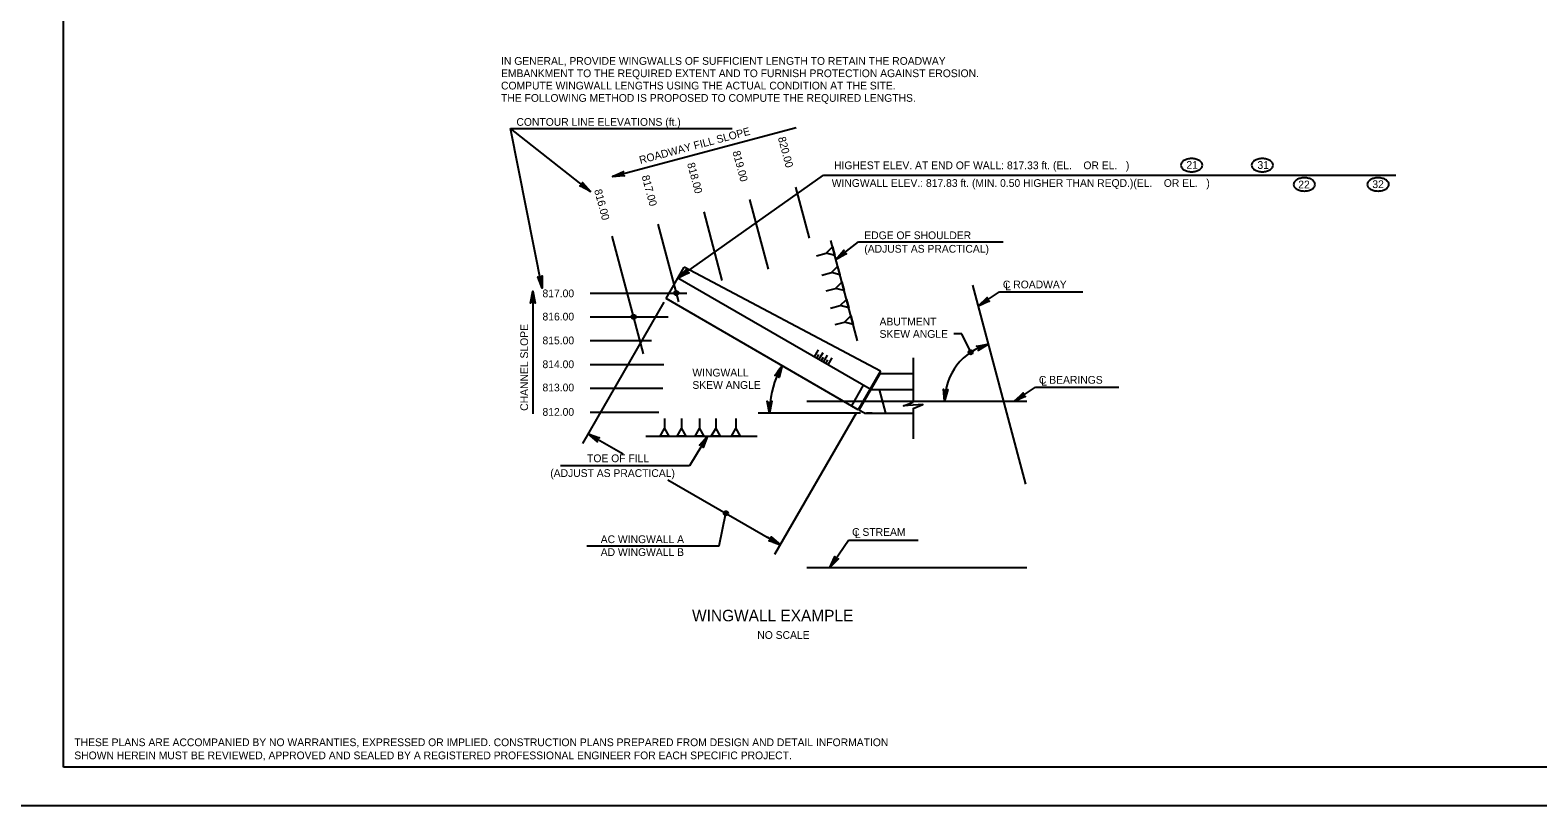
# Model space of a CAD drawing. Extents: x -5022 to -159, y 1126 to 7226.
# Drawn here: x -1290 to -705, y 1126 to 1427 of the extents above; entities that cross this region are included whole.
import ezdxf

# ---------------------------------------------------------------- set-up
doc = ezdxf.new("R2010")
doc.units = 0
for name, color, linetype in [('2', 7, 'Continuous'), ('3', 7, 'Continuous'), ('4', 7, 'Continuous'), ('5', 7, 'Continuous'), ('6', 7, 'Continuous'), ('PLT-BNDY', 7, 'Continuous')]:
    doc.layers.add(name, color=color, linetype=linetype)

msp = doc.modelspace()

# ---------------------------------------------------------------- linework, layer by layer
at = {"layer": '2'}
for p, q in [((-1277.13, 1140.81), (-1277.13, 1704.81)), ((-987.61, 1346), (-992.86, 1365.71)), ((-1003.49, 1333.9), (-1010.7, 1360.95)), ((-1021.43, 1329.56), (-1028.53, 1356.2)), ((-1052.03, 1301.06), (-1064.2, 1346.69)), ((-1038.32, 1321.26), (-1046.36, 1351.44)), ((-984.82, 1339.17), (-981.1, 1340.16)), ((-968.97, 1306.12), (-979.36, 1345.09)), ((-982.81, 1331.62), (-979.09, 1332.61)), ((-1072.74, 1324.68), (-1035.17, 1324.68)), ((-981.18, 1325.51), (-977.46, 1326.5)), ((-979.39, 1318.8), (-975.67, 1319.79)), ((-1072.74, 1315.46), (-1042.46, 1315.46)), ((-977.69, 1312.44), (-973.97, 1313.43)), ((-1072.74, 1306.23), (-1048.94, 1306.23)), ((-985.69, 1299.93), (-984.11, 1302.67)), ((-984.8, 1299.42), (-983.99, 1300.83)), ((-983.91, 1298.91), (-982.34, 1301.65)), ((-983.03, 1298.4), (-982.22, 1299.8)), ((-982.14, 1297.88), (-980.56, 1300.62)), ((-980.36, 1296.86), (-978.78, 1299.6)), ((-1072.74, 1297), (-1044.08, 1297)), ((-981.25, 1297.37), (-980.44, 1298.78)), ((-1072.74, 1287.77), (-1044.49, 1287.77)), ((-1072.74, 1278.54), (-1046.11, 1278.54)), ((-1043.82, 1276.03), (-1043.82, 1272.18)), ((-1037.24, 1276.02), (-1037.24, 1272.18)), ((-1030.29, 1276.01), (-1030.3, 1272.17)), ((-1023.97, 1276.01), (-1023.98, 1272.16)), ((-1016.16, 1276), (-1016.17, 1272.15)), ((-1051.15, 1269.23), (-1007.9, 1269.23)), ((-491.13, 1140.81), (-1277.13, 1140.81))]:
    msp.add_line(p, q, dxfattribs=at)
for points in [[(-978.68, 1342.57), (-977.81, 1339.27), (-981.1, 1340.16)], [(-976.67, 1335.02), (-975.79, 1331.72), (-979.09, 1332.61)], [(-975.04, 1328.91), (-974.17, 1325.62), (-977.46, 1326.5)], [(-973.26, 1322.2), (-972.38, 1318.91), (-975.67, 1319.79)], [(-971.56, 1315.84), (-970.68, 1312.54), (-973.97, 1313.43)], [(-1042.12, 1269.23), (-1045.53, 1269.23), (-1043.82, 1272.18)], [(-1035.54, 1269.22), (-1038.95, 1269.22), (-1037.24, 1272.18)], [(-1028.6, 1269.21), (-1032.01, 1269.22), (-1030.3, 1272.17)], [(-1022.28, 1269.2), (-1025.69, 1269.21), (-1023.98, 1272.16)], [(-1014.46, 1269.19), (-1017.87, 1269.2), (-1016.17, 1272.15)]]:
    msp.add_lwpolyline(points, close=True, dxfattribs=at)
at = {"layer": '3'}
for p, q in [((-1103.56, 1388.55), (-1017.58, 1388.55)), ((-982.12, 1370.46), (-979.12, 1370.46)), ((-979.12, 1370.46), (-760.05, 1370.46)), ((-977.4, 1337.75), (-968.57, 1344.59)), ((-968.57, 1344.59), (-912.48, 1344.59)), ((-922.07, 1319.69), (-913.87, 1325.17)), ((-913.87, 1325.17), (-881.57, 1325.17)), ((-1044.06, 1321.11), (-1075.71, 1266.29)), ((-928.53, 1308.93), (-931.53, 1308.93)), ((-925.05, 1301.73), (-928.53, 1308.93)), ((-908.1, 1282.7), (-899.9, 1288.18)), ((-899.9, 1288.18), (-867.6, 1288.18)), ((-967.84, 1278.08), (-1007.57, 1278.08)), ((-969.43, 1278.12), (-1001.12, 1223.23)), ((-1073.5, 1270.13), (-1059.92, 1262.29)), ((-1027.18, 1269.23), (-1034.11, 1257.7)), ((-1037.11, 1257.7), (-1084.22, 1257.7)), ((-1042.61, 1252.29), (-998.91, 1227.07)), ((-1034.11, 1257.7), (-1037.11, 1257.7)), ((-1022.63, 1226.7), (-1020.05, 1239.27)), ((-1020.05, 1239.27), (-1020.05, 1239.27)), ((-1001.47, 1228.54), (-1004.03, 1230.02)), ((-979.69, 1218.22), (-972.4, 1228.78)), ((-972.4, 1228.78), (-945.41, 1228.78)), ((-1074, 1226.7), (-1022.63, 1226.7))]:
    msp.add_line(p, q, dxfattribs=at)
for points in [[(-1072.54, 1364.01), (-1103.56, 1388.55)], [(-1091.29, 1326.57), (-1103.56, 1388.55)], [(-1064.1, 1369.83), (-992.77, 1388.85)], [(-1064.1, 1369.83), (-1059.82, 1371.87), (-1060.1, 1371.54), (-1060.2, 1371.19), (-1060.17, 1370.88), (-1060.04, 1370.59), (-1059.78, 1370.33), (-1059.37, 1370.19), (-1064.1, 1369.83), (-1059.78, 1370.33), (-1060.04, 1370.59), (-1064.1, 1369.83), (-1060.17, 1370.88), (-1060.2, 1371.19), (-1064.1, 1369.83), (-1060.1, 1371.54)], [(-1038.64, 1330.5), (-982.12, 1370.46)], [(-1072.54, 1364.01), (-1076.74, 1366.22), (-1076.3, 1366.19), (-1075.97, 1366.32), (-1075.73, 1366.54), (-1075.58, 1366.81), (-1075.53, 1367.17), (-1075.65, 1367.59), (-1072.54, 1364.01), (-1075.53, 1367.17), (-1075.58, 1366.81), (-1072.54, 1364.01), (-1075.73, 1366.54), (-1075.97, 1366.32), (-1072.54, 1364.01), (-1076.3, 1366.19)], [(-977.4, 1337.75), (-974.26, 1341.29), (-974.39, 1340.88), (-974.34, 1340.52), (-974.19, 1340.24), (-973.96, 1340.02), (-973.62, 1339.89), (-973.18, 1339.91), (-977.4, 1337.75), (-973.62, 1339.89), (-973.96, 1340.02), (-977.4, 1337.75), (-974.19, 1340.24), (-974.34, 1340.52), (-977.4, 1337.75), (-974.39, 1340.88)], [(-1091.29, 1326.57), (-1093.05, 1330.97), (-1092.73, 1330.66), (-1092.39, 1330.55), (-1092.08, 1330.55), (-1091.78, 1330.66), (-1091.51, 1330.91), (-1091.34, 1331.31), (-1091.29, 1326.57), (-1091.51, 1330.91), (-1091.78, 1330.66), (-1091.29, 1326.57), (-1092.08, 1330.55), (-1092.39, 1330.55), (-1091.29, 1326.57), (-1092.73, 1330.66)], [(-1038.64, 1330.5), (-1035.34, 1333.91), (-1035.49, 1333.5), (-1035.46, 1333.14), (-1035.32, 1332.85), (-1035.1, 1332.63), (-1034.77, 1332.48), (-1034.33, 1332.48), (-1038.64, 1330.5), (-1034.77, 1332.48), (-1035.1, 1332.63), (-1038.64, 1330.5), (-1035.32, 1332.85), (-1035.46, 1333.14), (-1038.64, 1330.5), (-1035.49, 1333.5)], [(-1094.97, 1325.46), (-1094.09, 1320.8), (-1094.34, 1321.16), (-1094.65, 1321.34), (-1094.97, 1321.4), (-1095.28, 1321.34), (-1095.59, 1321.16), (-1095.84, 1320.8), (-1094.97, 1325.46), (-1095.59, 1321.16), (-1095.28, 1321.34), (-1094.97, 1325.46), (-1094.97, 1321.4), (-1094.65, 1321.34), (-1094.97, 1325.46), (-1094.34, 1321.16)], [(-1094.97, 1325.46), (-1094.97, 1277.78)], [(-922.07, 1319.69), (-918.68, 1323.01), (-918.84, 1322.6), (-918.82, 1322.24), (-918.69, 1321.95), (-918.47, 1321.72), (-918.14, 1321.56), (-917.71, 1321.55), (-922.07, 1319.69), (-918.14, 1321.56), (-918.47, 1321.72), (-922.07, 1319.69), (-918.69, 1321.95), (-918.82, 1322.24), (-922.07, 1319.69), (-918.84, 1322.6)], [(-918.11, 1304.85), (-922.17, 1302.4), (-921.93, 1302.76), (-921.86, 1303.12), (-921.92, 1303.43), (-922.08, 1303.7), (-922.36, 1303.93), (-922.78, 1304.04), (-918.11, 1304.85), (-922.36, 1303.93), (-922.08, 1303.7), (-918.11, 1304.85), (-921.92, 1303.43), (-921.86, 1303.12), (-918.11, 1304.85), (-921.93, 1302.76)], [(-998.2, 1296.5), (-999.42, 1291.92), (-999.48, 1292.35), (-999.69, 1292.65), (-999.95, 1292.84), (-1000.25, 1292.92), (-1000.61, 1292.89), (-1000.99, 1292.67), (-998.2, 1296.5), (-1000.61, 1292.89), (-1000.25, 1292.92), (-998.2, 1296.5), (-999.95, 1292.84), (-999.69, 1292.65), (-998.2, 1296.5), (-999.48, 1292.35)], [(-935.16, 1282.7), (-935.59, 1287.42), (-935.38, 1287.04), (-935.08, 1286.83), (-934.78, 1286.74), (-934.46, 1286.77), (-934.13, 1286.92), (-933.85, 1287.26), (-935.16, 1282.7), (-934.13, 1286.92), (-934.46, 1286.77), (-935.16, 1282.7), (-934.78, 1286.74), (-935.08, 1286.83), (-935.16, 1282.7), (-935.38, 1287.04)], [(-1003.14, 1278.08), (-1004.01, 1282.75), (-1003.76, 1282.39), (-1003.45, 1282.2), (-1003.14, 1282.15), (-1002.83, 1282.2), (-1002.51, 1282.39), (-1002.27, 1282.75), (-1003.14, 1278.08), (-1002.51, 1282.39), (-1002.83, 1282.2), (-1003.14, 1278.08), (-1003.14, 1282.15), (-1003.45, 1282.2), (-1003.14, 1278.08), (-1003.76, 1282.39)], [(-908.1, 1282.7), (-904.71, 1286.01), (-904.87, 1285.61), (-904.85, 1285.24), (-904.72, 1284.96), (-904.5, 1284.73), (-904.17, 1284.57), (-903.73, 1284.56), (-908.1, 1282.7), (-904.17, 1284.57), (-904.5, 1284.73), (-908.1, 1282.7), (-904.72, 1284.96), (-904.85, 1285.24), (-908.1, 1282.7), (-904.87, 1285.61)], [(-1073.5, 1270.13), (-1069.03, 1268.55), (-1069.46, 1268.52), (-1069.78, 1268.34), (-1069.98, 1268.1), (-1070.09, 1267.8), (-1070.09, 1267.43), (-1069.9, 1267.04), (-1073.5, 1270.13), (-1070.09, 1267.43), (-1070.09, 1267.8), (-1073.5, 1270.13), (-1069.98, 1268.1), (-1069.78, 1268.34), (-1073.5, 1270.13), (-1069.46, 1268.52)], [(-1027.18, 1269.23), (-1028.83, 1264.79), (-1028.86, 1265.22), (-1029.03, 1265.54), (-1029.28, 1265.75), (-1029.57, 1265.86), (-1029.93, 1265.86), (-1030.33, 1265.69), (-1027.18, 1269.23), (-1029.93, 1265.86), (-1029.57, 1265.86), (-1027.18, 1269.23), (-1029.28, 1265.75), (-1029.03, 1265.54), (-1027.18, 1269.23), (-1028.86, 1265.22)], [(-998.91, 1227.07), (-1003.38, 1228.64), (-1002.95, 1228.67), (-1002.63, 1228.85), (-1002.43, 1229.1), (-1002.32, 1229.4), (-1002.32, 1229.76), (-1002.51, 1230.15), (-998.91, 1227.07), (-1002.32, 1229.76), (-1002.32, 1229.4), (-998.91, 1227.07), (-1002.43, 1229.1), (-1002.63, 1228.85), (-998.91, 1227.07), (-1002.95, 1228.67)], [(-979.69, 1218.22), (-977.77, 1222.55), (-977.76, 1222.11), (-977.61, 1221.78), (-977.38, 1221.56), (-977.1, 1221.43), (-976.73, 1221.4), (-976.33, 1221.56), (-979.69, 1218.22), (-976.73, 1221.4), (-977.1, 1221.43), (-979.69, 1218.22), (-977.38, 1221.56), (-977.61, 1221.78), (-979.69, 1218.22), (-977.76, 1222.11)]]:
    msp.add_lwpolyline(points, dxfattribs=at)
for points in [[(-1064.1, 1369.83), (-1061.13, 1370.36), (-1061.26, 1370.84)], [(-1072.54, 1364.01), (-1074.74, 1366.07), (-1075.05, 1365.68)], [(-1091.29, 1326.57), (-1091.63, 1329.56), (-1092.12, 1329.46)], [(-1038.64, 1330.5), (-1036.05, 1332.03), (-1036.33, 1332.44)], [(-1094.97, 1325.46), (-1095.22, 1322.46), (-1094.71, 1322.46)], [(-1000.01, 1294.12), (-999.14, 1293.66), (-998.2, 1296.5)], [(-1002.53, 1281.02), (-1003.51, 1281.06), (-1003.14, 1278.08)], [(-1001.22, 1228.97), (-1001.72, 1228.11), (-998.91, 1227.06)]]:
    msp.add_lwpolyline(points, close=True, dxfattribs=at)
for centre, radius in [((-925.05, 1301.73), 0.833), ((-925.05, 1301.73), 0.417), ((-1020.05, 1239.27), 0.833), ((-1020.05, 1239.27), 0.417)]:
    msp.add_circle(centre, radius, dxfattribs=at)
for centre, radius, start, end in [((-841.89, 1374.28), 1.61, 145.87042, 180), ((-840.66, 1373.44), 3.1, 121.42957, 145.87043), ((-839.85, 1372.12), 4.65, 104.20493, 121.42957), ((-839.32, 1370.01), 6.83, 90, 104.20493), ((-839.32, 1370.01), 6.83, 75.79507, 90), ((-838.79, 1372.12), 4.65, 58.57043, 75.79507), ((-837.97, 1373.44), 3.1, 34.12958, 58.57044), ((-836.75, 1374.28), 1.61, 0, 34.12958), ((-814.45, 1374.28), 1.61, 145.87042, 180), ((-813.22, 1373.44), 3.1, 121.42957, 145.87043), ((-812.4, 1372.12), 4.65, 104.20493, 121.42957), ((-811.87, 1370.01), 6.83, 90, 104.20493), ((-811.87, 1370.01), 6.83, 75.79507, 90), ((-811.34, 1372.12), 4.65, 58.57043, 75.79507), ((-810.53, 1373.44), 3.1, 34.12958, 58.57044), ((-809.3, 1374.28), 1.61, 0, 34.12958), ((-841.89, 1374.28), 1.61, 180, 214.12958), ((-840.66, 1375.11), 3.1, 214.12958, 238.57044), ((-839.85, 1376.44), 4.65, 238.57043, 255.79507), ((-839.32, 1378.54), 6.83, 255.79507, 270), ((-839.32, 1378.54), 6.83, 270, 284.20493), ((-838.79, 1376.44), 4.65, 284.20493, 301.42957), ((-837.97, 1375.11), 3.1, 301.42957, 325.87043), ((-836.75, 1374.28), 1.61, 325.87042, 0), ((-814.45, 1374.28), 1.61, 180, 214.12958), ((-813.22, 1375.11), 3.1, 214.12958, 238.57044), ((-812.4, 1376.44), 4.65, 238.57043, 255.79507), ((-811.87, 1378.54), 6.83, 255.79507, 270), ((-811.87, 1378.54), 6.83, 270, 284.20493), ((-811.34, 1376.44), 4.65, 284.20493, 301.42957), ((-810.53, 1375.11), 3.1, 301.42957, 325.87043), ((-809.3, 1374.28), 1.61, 325.87042, 0), ((-796.09, 1364.65), 4.65, 104.20493, 121.42957), ((-795.56, 1362.54), 6.83, 90, 104.20493), ((-795.56, 1362.54), 6.83, 75.79507, 90), ((-795.03, 1364.65), 4.65, 58.57043, 75.79507), ((-767.49, 1364.65), 4.65, 104.20493, 121.42957), ((-766.96, 1362.54), 6.83, 90, 104.20493), ((-766.96, 1362.54), 6.83, 75.79507, 90), ((-766.43, 1364.65), 4.65, 58.57043, 75.79507), ((-798.13, 1366.81), 1.61, 145.87042, 180), ((-798.13, 1366.81), 1.61, 180, 214.12958), ((-796.9, 1365.98), 3.1, 121.42957, 145.87043), ((-796.9, 1367.64), 3.1, 214.12958, 238.57044), ((-796.09, 1368.97), 4.65, 238.57043, 255.79507), ((-795.56, 1371.08), 6.83, 255.79507, 270), ((-795.56, 1371.08), 6.83, 270, 284.20493), ((-795.03, 1368.97), 4.65, 284.20493, 301.42957), ((-794.21, 1365.98), 3.1, 34.12958, 58.57044), ((-794.21, 1367.64), 3.1, 301.42957, 325.87043), ((-792.98, 1366.81), 1.61, 0, 34.12958), ((-792.98, 1366.81), 1.61, 325.87042, 0), ((-769.54, 1366.81), 1.61, 145.87042, 180), ((-769.54, 1366.81), 1.61, 180, 214.12958), ((-768.31, 1365.98), 3.1, 121.42957, 145.87043), ((-768.31, 1367.64), 3.1, 214.12958, 238.57044), ((-767.49, 1368.97), 4.65, 238.57043, 255.79507), ((-766.96, 1371.08), 6.83, 255.79507, 270), ((-766.96, 1371.08), 6.83, 270, 284.20493), ((-766.43, 1368.97), 4.65, 284.20493, 301.42957), ((-765.62, 1365.98), 3.1, 34.12958, 58.57044), ((-765.62, 1367.64), 3.1, 301.42957, 325.87043), ((-764.39, 1366.81), 1.61, 0, 34.12958), ((-764.39, 1366.81), 1.61, 325.87042, 0), ((-912.25, 1282.7), 22.9, 104.82165, 179.99816), ((-966.3, 1278.09), 36.84, 154.59397, 180.00004), ((-966.3, 1278.09), 36.84, 174.95002, 175.40607)]:
    msp.add_arc(centre, radius, start, end, dxfattribs=at)
at = {"layer": '4'}
for p, q in [((-947.37, 1299.52), (-947.37, 1282.39)), ((-947.37, 1280.04), (-947.37, 1268.17))]:
    msp.add_line(p, q, dxfattribs=at)
msp.add_lwpolyline([(-947.37, 1279.89), (-943.62, 1281.42), (-951.12, 1280.96), (-947.37, 1282.39)], dxfattribs=at)
at = {"layer": '5'}
for p, q in [((-1043.25, 1322.51), (-1036.24, 1334.67)), ((-960.02, 1294.43), (-1036.24, 1334.67)), ((-964.05, 1287.44), (-1038.64, 1330.5)), ((-968.66, 1279.45), (-1043.25, 1322.51)), ((-960.02, 1294.43), (-968.66, 1279.45)), ((-960.31, 1293.41), (-968.44, 1279.32)), ((-947.37, 1293.41), (-960.31, 1293.41)), ((-966.72, 1288.98), (-971.33, 1280.99)), ((-963.83, 1287.31), (-947.37, 1287.31)), ((-960.6, 1287.31), (-958.13, 1278.08)), ((-988.58, 1282.7), (-903.26, 1282.7)), ((-966.3, 1278.08), (-968.44, 1279.32)), ((-966.3, 1278.08), (-947.37, 1278.08)), ((-963.22, 1278.08), (-965.45, 1278.08)), ((-988.58, 1218.22), (-903.26, 1218.22))]:
    msp.add_line(p, q, dxfattribs=at)
for centre, radius in [((-1039.23, 1324.68), 0.833), ((-1039.23, 1324.68), 0.417), ((-1055.87, 1315.46), 0.833), ((-1055.87, 1315.46), 0.417)]:
    msp.add_circle(centre, radius, dxfattribs=at)
at = {"layer": '6'}
msp.add_line((-903.64, 1250.57), (-924.22, 1327.78), dxfattribs=at)
at = {"layer": 'PLT-BNDY'}
msp.add_lwpolyline([(-1317.13, 1719.81), (-476.13, 1719.81), (-476.13, 1125.81), (-1317.13, 1125.81)], close=True, dxfattribs=at)

# ---------------------------------------------------------------- texts
at = {"layer": '2'}
for s, p in [('THESE PLANS ARE ACCOMPANIED BY NO WARRANTIES, EXPRESSED OR IMPLIED. CONSTRUCTION PLANS PREPARED FROM DESIGN AND DETAIL INFORMATION', (-1272.88, 1148.95)), ('SHOWN HEREIN MUST BE REVIEWED, APPROVED AND SEALED BY A REGISTERED PROFESSIONAL ENGINEER FOR EACH SPECIFIC PROJECT.', (-1272.88, 1143.87))]:
    msp.add_text(s, height=3.00018, dxfattribs=at).set_placement(p)
at = {"layer": '3'}
for s, height, p in [('IN GENERAL, PROVIDE WINGWALLS OF SUFFICIENT LENGTH TO RETAIN THE ROADWAY', 3.0002, (-1107.29, 1413.21)), ('EMBANKMENT TO THE REQUIRED EXTENT AND TO FURNISH PROTECTION AGAINST EROSION.', 3.0002, (-1107.29, 1408.42)), ('COMPUTE WINGWALL LENGTHS USING THE ACTUAL CONDITION AT THE SITE.', 3.0002, (-1107.29, 1403.64)), ('THE FOLLOWING METHOD IS PROPOSED TO COMPUTE THE REQUIRED LENGTHS.', 3.0002, (-1107.29, 1398.86)), ('CONTOUR LINE ELEVATIONS (ft.)', 3.0002, (-1101.31, 1389.55)), ('HIGHEST ELEV. AT END OF WALL: 817.33 ft. (EL.    OR EL.   )', 3.0002, (-978.07, 1372.72)), ('21', 3, (-841.33, 1372.86)), ('31', 3, (-813.76, 1372.84)), ('WINGWALL ELEV.: 817.83 ft. (MIN. 0.50 HIGHER THAN REQD.)(EL.    OR EL.   )', 3.0002, (-978.96, 1365.85)), ('22', 3, (-797.93, 1365.28)), ('32', 3, (-769.19, 1365.39)), ('EDGE OF SHOULDER', 3.0002, (-966.33, 1345.59)), ('(ADJUST AS PRACTICAL)', 3.0002, (-966.33, 1340.35)), ('C ROADWAY', 3, (-912.54, 1326.51)), ('L', 3, (-911.68, 1325.76)), ('817.00', 3, (-1091.2, 1323.05)), ('816.00', 3, (-1091.2, 1314.05)), ('ABUTMENT', 3, (-960.4, 1312.1)), ('815.00', 3, (-1091.2, 1304.81)), ('SKEW ANGLE', 3, (-960.4, 1307.32)), ('814.00', 3, (-1091.2, 1295.56)), ('WINGWALL', 3, (-1033.04, 1292.32)), ('813.00', 3, (-1091.2, 1286.56)), ('SKEW ANGLE', 3, (-1033.04, 1287.53)), ('C BEARINGS', 3, (-898.57, 1289.52)), ('L', 3, (-897.71, 1288.77)), ('812.00', 3, (-1091.2, 1277.07)), ('TOE OF FILL', 3.0002, (-1073.9, 1259.09)), ('(ADJUST AS PRACTICAL)', 3.0002, (-1088.19, 1253.36)), ('AC WINGWALL A', 3.0002, (-1068.61, 1227.7)), ('C STREAM', 3, (-971.07, 1230.51)), ('L', 3, (-969.95, 1229.63)), ('AD WINGWALL B', 3.0002, (-1068.61, 1222.7)), ('WINGWALL EXAMPLE', 4.4794, (-1033.16, 1197.36)), ('NO SCALE', 3, (-1007.85, 1190.56))]:
    msp.add_text(s, height=height, dxfattribs=at).set_placement(p)
for s, height, rotation, p in [('ROADWAY FILL SLOPE', 3.0002, 14.92699, (-1053.21, 1374.73)), ('820.00', 3, 284.92699, (-999.87, 1384.89)), ('818.00', 3, 284.92699, (-1035.11, 1374.85)), ('819.00', 3, 284.92699, (-1017.49, 1379.47)), ('817.00', 3, 284.92699, (-1052.73, 1369.97)), ('816.00', 3, 284.92699, (-1071.16, 1364.54)), ('CHANNEL SLOPE', 3.0002, 90, (-1096.81, 1279.01))]:
    msp.add_text(s, height=height, rotation=rotation, dxfattribs=at).set_placement(p)

doc.saveas('drawing.dxf')
